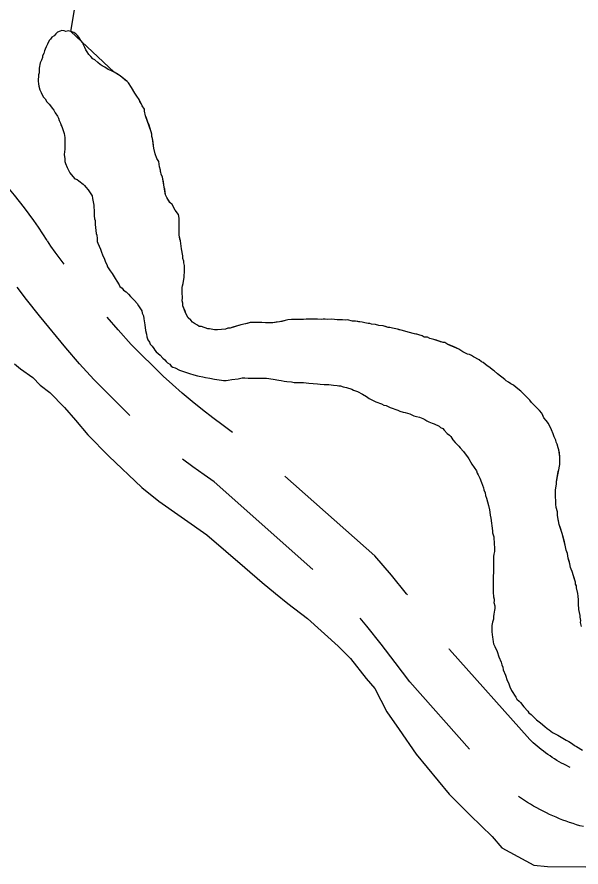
# Model space of a CAD drawing. Extents: x 3172231 to 3210228, y 940198 to 965780.
# Drawn here: x 3178445.9 to 3178776, y 958988.1 to 959485.7 of the extents above; entities that cross this region are included whole.
import ezdxf

# ---------------------------------------------------------------- set-up
doc = ezdxf.new("R2010")
doc.units = 0
for name, color, linetype in [('V-ROAD-CNTR', 7, 'Continuous'), ('V-SITE-VEGE', 7, 'Continuous'), ('V-TOPO-SHOR', 7, 'Continuous')]:
    doc.layers.add(name, color=color, linetype=linetype)

msp = doc.modelspace()

# ---------------------------------------------------------------- linework, layer by layer
at = {"layer": 'V-ROAD-CNTR'}
for points in [[(3178463.494, 959354.927), (3178461.029, 959358.75), (3178458.425, 959362.637), (3178455.755, 959366.475), (3178453.019, 959370.267), (3178450.217, 959374.011), (3178447.351, 959377.706), (3178444.418, 959381.35), (3178441.424, 959384.944), (3178438.366, 959388.483), (3178435.25, 959391.968), (3178432.073, 959395.397), (3178429.503, 959398.077), (3178427.947, 959399.976), (3178425.896, 959402.389), (3178423.806, 959404.765), (3178421.676, 959407.102), (3178419.505, 959409.405), (3178417.288, 959411.674), (3178415.034, 959413.899), (3178412.746, 959416.083), (3178410.42, 959418.226), (3178410.133, 959418.482)], [(3178473.428, 959341.057), (3178468.174, 959348.022), (3178465.647, 959351.457), (3178463.635, 959354.704)], [(3178511.953, 959252.485), (3178510.707, 959253.603), (3178490.878, 959273.403), (3178482.525, 959282.685), (3178474.471, 959291.954), (3178459.01, 959310.704), (3178451.448, 959320.379), (3178446.056, 959327.528)], [(3178572.054, 959242.536), (3178566.544, 959246.521), (3178560.433, 959251.105), (3178554.405, 959255.792), (3178548.457, 959260.589), (3178542.594, 959265.486), (3178536.818, 959270.486), (3178531.331, 959275.403), (3178512.642, 959294.065), (3178504.999, 959302.559), (3178498.572, 959309.955)], [(3178618.944, 959162.349), (3178561.24, 959213.488), (3178555.368, 959217.581), (3178548.752, 959222.365), (3178542.693, 959226.91)], [(3178674.369, 959147.487), (3178673.919, 959148.051), (3178664.997, 959158.867), (3178655.294, 959170.22), (3178602.665, 959216.862)], [(3178710.793, 959057.032), (3178675.767, 959096.401), (3178667.252, 959107.89), (3178659.024, 959118.598), (3178650.613, 959129.161), (3178646.796, 959133.787)], [(3178769.698, 959046.348), (3178768.805, 959046.773), (3178767.389, 959047.477), (3178765.99, 959048.203), (3178764.598, 959048.957), (3178763.219, 959049.736), (3178761.855, 959050.538), (3178760.511, 959051.36), (3178759.175, 959052.211), (3178757.847, 959053.087), (3178756.545, 959053.98), (3178755.262, 959054.894), (3178753.985, 959055.837), (3178752.729, 959056.798), (3178751.493, 959057.78), (3178750.271, 959058.786), (3178749.07, 959059.809), (3178747.881, 959060.86), (3178746.712, 959061.929), (3178745.938, 959062.662), (3178699.071, 959115.341), (3178698.746, 959115.779)], [(3178777.349, 959011.714), (3178775.313, 959012.278), (3178773.298, 959012.873), (3178771.285, 959013.506), (3178769.288, 959014.173), (3178767.313, 959014.871), (3178765.34, 959015.604), (3178763.372, 959016.378), (3178761.431, 959017.181), (3178759.499, 959018.017), (3178757.576, 959018.892), (3178755.681, 959019.795), (3178753.799, 959020.729), (3178751.926, 959021.703), (3178750.074, 959022.707), (3178748.241, 959023.742), (3178746.427, 959024.808), (3178744.625, 959025.91), (3178742.853, 959027.039), (3178741.105, 959028.193), (3178739.451, 959029.326)]]:
    msp.add_lwpolyline(points, dxfattribs=at)
at = {"layer": 'V-SITE-VEGE'}
for points in [[(3178542.468, 959319.498), (3178542.749, 959321.329), (3178542.515, 959324.475), (3178542.54, 959327.356), (3178543.084, 959329.709), (3178543.642, 959333.371), (3178543.938, 959337.297), (3178543.963, 959340.179), (3178543.455, 959341.756), (3178543.463, 959342.802), (3178542.953, 959344.379), (3178542.968, 959345.95), (3178542.218, 959349.886), (3178541.475, 959354.609), (3178540.719, 959358.021), (3178540.807, 959367.974), (3178540.303, 959370.076), (3178538.493, 959372.711), (3178536.689, 959375.869), (3178535.39, 959377.192), (3178533.582, 959380.088), (3178532.81, 959381.667), (3178531.069, 959391.899), (3178530.299, 959393.74), (3178530.047, 959394.791), (3178529.787, 959395.055), (3178529.795, 959396.101), (3178529.289, 959397.941), (3178528.794, 959401.088), (3178527.761, 959402.932), (3178526.737, 959405.559), (3178525.982, 959408.971), (3178525.246, 959414.478), (3178524.732, 959415.791), (3178524.745, 959417.106), (3178524.495, 959418.414), (3178521.175, 959427.876), (3178520.411, 959430.504), (3178520.423, 959431.812), (3178519.129, 959433.658), (3178518.617, 959434.973), (3178517.331, 959437.34), (3178516.039, 959439.447), (3178514.742, 959441.033), (3178512.94, 959444.453), (3178511.13, 959447.089), (3178510.351, 959447.881), (3178506.194, 959451.324), (3178502.804, 959453.45), (3178477.346, 959477.251), (3178479.531, 959489.855)], [(3178763.04, 959232.386), (3178762.526, 959233.441), (3178762.022, 959235.538), (3178761.51, 959236.853), (3178761.256, 959237.904), (3178760.228, 959240.007), (3178759.718, 959241.584), (3178758.692, 959243.951), (3178756.89, 959247.636), (3178755.597, 959249.479), (3178754.301, 959251.062), (3178753.015, 959253.696), (3178751.718, 959255.279), (3178747.047, 959260.034), (3178746.009, 959261.353), (3178740.819, 959266.639), (3178737.96, 959268.761), (3178736.397, 959270.086), (3178734.833, 959270.885), (3178733.532, 959271.944), (3178732.23, 959272.744), (3178731.451, 959273.535), (3178727.026, 959276.717), (3178725.209, 959278.567), (3178724.167, 959279.101), (3178722.606, 959280.424), (3178721.043, 959281.485), (3178718.703, 959283.341), (3178717.66, 959283.873), (3178716.36, 959284.934), (3178712.97, 959286.798), (3178711.93, 959287.592), (3178710.625, 959288.129), (3178709.581, 959288.397), (3178706.709, 959289.735), (3178704.367, 959291.328), (3178698.104, 959294.007), (3178696.279, 959295.068), (3178695.232, 959295.08), (3178689.748, 959296.96), (3178687.395, 959297.505), (3178686.092, 959298.303), (3178684.259, 959298.32), (3178682.957, 959299.116), (3178681.128, 959299.657), (3178678.513, 959300.204), (3178674.855, 959301.285), (3178671.457, 959302.1), (3178668.584, 959302.913), (3178665.706, 959303.462), (3178664.14, 959304.001), (3178663.091, 959304.009), (3178660.218, 959304.82), (3178657.6, 959305.107), (3178655.772, 959305.647), (3178653.418, 959305.93), (3178652.372, 959306.2), (3178651.323, 959306.211), (3178649.494, 959306.751), (3178647.926, 959307.028), (3178644.002, 959307.587), (3178642.167, 959307.601), (3178639.293, 959308.414), (3178637.981, 959308.164), (3178636.412, 959308.441), (3178633.268, 959308.47), (3178630.129, 959308.758), (3178627.505, 959308.521), (3178626.198, 959308.793), (3178625.152, 959308.803), (3178623.839, 959308.554), (3178621.746, 959308.832), (3178615.199, 959308.892), (3178613.624, 959308.644), (3178606.552, 959308.705), (3178604.455, 959308.466), (3178602.878, 959307.956), (3178599.466, 959307.2), (3178595.532, 959306.71), (3178582.435, 959306.829), (3178579.545, 959306.067), (3178576.922, 959305.568), (3178570.618, 959303.53), (3178569.307, 959303.54), (3178567.992, 959303.028), (3178563.274, 959302.547), (3178561.441, 959302.565), (3178560.394, 959302.834), (3178558.563, 959303.112), (3178557.517, 959303.122), (3178553.861, 959304.466), (3178552.55, 959304.476), (3178551.51, 959305.273), (3178549.685, 959306.336), (3178548.645, 959307.13), (3178547.606, 959308.187), (3178546.048, 959309.51), (3178544.762, 959312.144), (3178542.968, 959316.612), (3178542.98, 959318.183), (3178542.468, 959319.498)], [(3178444.336, 959282.616), (3178447.926, 959279.689), (3178455.115, 959274.561), (3178459.413, 959270.182), (3178465.162, 959265.791), (3178473.764, 959257.032), (3178480.209, 959249.741), (3178487.362, 959240.996), (3178499.548, 959228.589), (3178518.914, 959210.332)], [(3178776.257, 959128.797), (3178775.756, 959131.158), (3178775.768, 959132.469), (3178775.52, 959134.304), (3178775.53, 959135.35), (3178774.775, 959138.762), (3178774.785, 959139.811), (3178774.533, 959141.123), (3178774.566, 959144.527), (3178774.322, 959146.626), (3178774.074, 959148.199), (3178773.319, 959151.613), (3178773.329, 959152.66), (3178772.815, 959153.713), (3178772.823, 959154.759), (3178770.783, 959161.067), (3178769.757, 959163.432), (3178769.513, 959165.529), (3178768.498, 959168.946), (3178767.996, 959171.569), (3178767.23, 959173.67), (3178766.984, 959175.507), (3178764.959, 959183.384), (3178763.173, 959188.639), (3178762.171, 959193.886), (3178762.19, 959195.981), (3178761.426, 959198.611), (3178761.182, 959200.446), (3178761.199, 959202.279), (3178760.961, 959204.902), (3178760.996, 959208.828), (3178761.551, 959212.23), (3178761.561, 959213.539), (3178763.486, 959223.738), (3178763.527, 959228.192), (3178763.04, 959232.386)], [(3178518.914, 959210.332), (3178528.97, 959202.285), (3178557.003, 959182.501), (3178579.254, 959163.494), (3178589.304, 959154.724), (3178597.201, 959148.142), (3178604.381, 959142.291), (3178615.877, 959133.507), (3178633.815, 959117.432), (3178640.983, 959110.133), (3178650.283, 959098.478), (3178655.294, 959092.645), (3178662.403, 959078.838), (3178669.544, 959068.647), (3178679.541, 959054.09), (3178698.862, 959030.767), (3178711.047, 959018.36), (3178723.956, 959005.947), (3178729.684, 958999.385), (3178748.399, 958989.088), (3178756.349, 958988.296), (3178778.77, 958988.095)]]:
    msp.add_lwpolyline(points, dxfattribs=at)
at = {"layer": 'V-TOPO-SHOR'}
for points in [[(3178497.33, 959456.38), (3178495.765, 959457.181), (3178494.463, 959457.978), (3178493.162, 959459.039), (3178491.344, 959460.626), (3178490.299, 959461.158), (3178489.003, 959462.481), (3178487.967, 959463.8), (3178486.932, 959465.381), (3178486.156, 959466.436), (3178485.644, 959467.751), (3178484.872, 959469.328), (3178484.36, 959470.643), (3178483.324, 959471.961), (3178482.032, 959473.807), (3178481.253, 959474.861), (3178480.215, 959475.918), (3178479.175, 959476.715), (3178477.346, 959477.253), (3178476.039, 959477.528), (3178474.464, 959477.28), (3178473.42, 959477.553), (3178472.111, 959477.825), (3178471.06, 959477.311), (3178469.483, 959476.801), (3178468.689, 959475.761), (3178467.63, 959474.722), (3178466.315, 959473.948), (3178465.516, 959472.645), (3178464.724, 959471.865), (3178463.659, 959469.78), (3178462.858, 959468.216), (3178462.322, 959466.911), (3178462.051, 959465.865), (3178461.513, 959464.3), (3178460.716, 959462.995), (3178460.706, 959461.949), (3178460.167, 959460.38), (3178459.368, 959458.817), (3178458.815, 959455.678), (3178458.805, 959454.369), (3178458.793, 959453.058), (3178458.518, 959451.752), (3178458.51, 959450.703), (3178458.236, 959449.397), (3178458.228, 959448.348), (3178458.224, 959448.088), (3178458.471, 959446.513), (3178458.721, 959445.2), (3178459.227, 959443.101), (3178459.999, 959441.522), (3178461.285, 959438.89), (3178462.324, 959437.834), (3178463.356, 959435.99), (3178464.652, 959434.669), (3178465.428, 959433.615), (3178466.465, 959432.296), (3178467.503, 959431.239), (3178468.275, 959429.66), (3178469.565, 959427.553), (3178470.081, 959426.5), (3178470.593, 959425.185), (3178471.366, 959423.606), (3178471.617, 959422.558), (3178472.132, 959421.505), (3178472.641, 959419.93), (3178473.405, 959417.565), (3178473.909, 959415.201), (3178473.893, 959413.368), (3178473.876, 959411.535), (3178473.858, 959409.438), (3178473.848, 959408.392), (3178473.559, 959405.252), (3178473.797, 959402.628), (3178473.782, 959401.058), (3178474.296, 959400.005), (3178475.322, 959397.637), (3178476.094, 959396.061), (3178476.866, 959394.482), (3178477.643, 959393.427), (3178479.717, 959391.049), (3178479.979, 959391.047), (3178481.022, 959390.515), (3178482.062, 959389.72), (3178484.665, 959387.862), (3178485.446, 959387.07), (3178486.222, 959386.015), (3178487.516, 959384.432), (3178489.845, 959381.006), (3178490.09, 959379.431), (3178490.344, 959378.38), (3178490.842, 959375.495), (3178491.065, 959371.302), (3178491.049, 959369.205), (3178491.297, 959367.632), (3178491.549, 959366.582), (3178491.526, 959364.224), (3178492.265, 959358.979), (3178492.517, 959357.929), (3178492.763, 959356.094), (3178492.747, 959354.261)], [(3178580.598, 959306.321), (3178579.545, 959306.067), (3178576.922, 959305.568), (3178572.195, 959304.038), (3178570.618, 959303.53), (3178569.307, 959303.54), (3178567.992, 959303.028), (3178563.274, 959302.547), (3178561.441, 959302.563), (3178560.394, 959302.834), (3178558.563, 959303.112), (3178557.517, 959303.122), (3178555.95, 959303.661), (3178553.861, 959304.466), (3178552.55, 959304.476), (3178551.51, 959305.273), (3178549.685, 959306.336), (3178548.645, 959307.13), (3178547.606, 959308.187), (3178546.048, 959309.512), (3178544.762, 959312.144), (3178544.25, 959313.457), (3178543.48, 959315.298), (3178542.968, 959316.612), (3178542.98, 959318.183), (3178542.468, 959319.498), (3178542.749, 959321.329), (3178542.513, 959324.475), (3178542.54, 959327.356), (3178542.81, 959328.403), (3178543.084, 959329.709), (3178543.642, 959333.371), (3178543.938, 959337.297), (3178543.951, 959338.608), (3178543.963, 959340.179), (3178543.455, 959341.756), (3178543.463, 959342.802), (3178542.953, 959344.379), (3178542.968, 959345.95), (3178542.218, 959349.886), (3178541.97, 959351.461), (3178541.723, 959353.034), (3178541.475, 959354.609), (3178541.223, 959355.66), (3178541.225, 959355.922), (3178540.719, 959358.021), (3178540.735, 959359.856), (3178540.76, 959362.735), (3178540.774, 959364.308), (3178540.807, 959367.974), (3178540.303, 959370.076), (3178538.493, 959372.711), (3178536.689, 959375.869), (3178535.39, 959377.192), (3178534.616, 959378.507), (3178533.582, 959380.088), (3178532.81, 959381.667), (3178532.314, 959384.817), (3178532.062, 959385.866), (3178531.814, 959387.441), (3178531.569, 959389.276), (3178531.069, 959391.899), (3178530.299, 959393.74), (3178530.047, 959394.791), (3178529.787, 959395.055), (3178529.795, 959396.101), (3178529.289, 959397.941), (3178528.794, 959401.088), (3178527.761, 959402.932), (3178526.737, 959405.559), (3178525.982, 959408.971), (3178525.734, 959410.546), (3178525.488, 959412.381), (3178525.246, 959414.48), (3178524.732, 959415.793), (3178524.745, 959417.104), (3178524.495, 959418.417), (3178522.963, 959422.883), (3178522.451, 959424.198), (3178521.687, 959426.561), (3178521.175, 959427.876), (3178520.411, 959430.504), (3178520.423, 959431.812), (3178519.129, 959433.658), (3178518.617, 959434.973), (3178517.845, 959436.289), (3178517.331, 959437.34), (3178516.039, 959439.447), (3178514.742, 959441.033), (3178513.454, 959443.4), (3178512.94, 959444.453), (3178511.13, 959447.089), (3178510.351, 959447.881), (3178509.051, 959448.942), (3178507.232, 959450.529), (3178506.192, 959451.324), (3178504.107, 959452.653), (3178502.804, 959453.45), (3178501.24, 959454.25), (3178499.153, 959455.055), (3178497.33, 959456.38)], [(3178492.747, 959354.261), (3178493.263, 959353.206), (3178494.035, 959351.629), (3178494.803, 959349.788), (3178495.311, 959347.951), (3178495.821, 959346.374), (3178497.109, 959344.004), (3178497.617, 959342.165), (3178498.391, 959340.849), (3178498.903, 959339.536), (3178500.453, 959337.164), (3178501.488, 959335.583), (3178503.294, 959332.685), (3178504.328, 959331.104), (3178505.618, 959328.997), (3178506.132, 959327.944), (3178507.435, 959326.885), (3178508.209, 959325.831), (3178509.772, 959324.768), (3178511.07, 959323.447), (3178512.369, 959322.126), (3178513.667, 959320.805), (3178514.703, 959319.748), (3178516.26, 959317.899), (3178517.034, 959316.584), (3178518.84, 959313.686), (3178519.09, 959312.373), (3178519.862, 959310.794), (3178520.11, 959308.957), (3178520.602, 959305.549), (3178521.095, 959302.139), (3178521.601, 959300.038), (3178521.849, 959298.465), (3178522.357, 959296.626), (3178523.393, 959295.307), (3178523.907, 959294.254), (3178524.941, 959292.936), (3178525.978, 959291.617), (3178526.494, 959290.564), (3178527.272, 959289.771), (3178528.572, 959288.713), (3178529.611, 959287.656), (3178531.167, 959286.069), (3178532.468, 959285.01), (3178533.244, 959283.955), (3178534.022, 959283.162), (3178535.327, 959282.366), (3178536.103, 959281.309), (3178537.145, 959280.777), (3178538.45, 959280.24), (3178541.059, 959278.909), (3178544.453, 959277.829), (3178545.757, 959277.295), (3178546.804, 959277.023), (3178549.417, 959276.214), (3178551.508, 959275.671), (3178552.552, 959275.399), (3178554.645, 959275.12), (3178556.212, 959274.581), (3178558.83, 959274.295), (3178561.445, 959273.748), (3178565.631, 959273.187), (3178566.675, 959272.914), (3178568.246, 959272.902), (3178569.559, 959273.152), (3178571.656, 959273.396), (3178575.328, 959273.885), (3178577.692, 959274.389), (3178579.262, 959274.375), (3178581.095, 959274.358), (3178585.55, 959274.317), (3178587.383, 959274.301), (3178588.691, 959274.291), (3178590.264, 959274.276), (3178591.835, 959274.262), (3178595.759, 959273.703), (3178599.161, 959273.148), (3178600.467, 959272.873), (3178602.298, 959272.597), (3178603.867, 959272.32), (3178606.484, 959272.036), (3178608.053, 959271.759), (3178610.41, 959271.737), (3178613.554, 959271.708), (3178616.696, 959271.419), (3178621.668, 959270.852), (3178623.239, 959270.838), (3178625.594, 959270.555), (3178626.643, 959270.545), (3178628.476, 959270.528), (3178631.091, 959270.242), (3178633.186, 959269.961), (3178634.231, 959269.691), (3178635.279, 959269.681), (3178636.846, 959269.144), (3178638.677, 959268.865), (3178641.81, 959267.788), (3178642.855, 959267.256), (3178645.204, 959266.449), (3178648.071, 959264.851), (3178650.416, 959263.52)], [(3178753.787, 959252.117), (3178753.015, 959253.696), (3178751.718, 959255.279), (3178750.422, 959256.6), (3178749.124, 959257.921), (3178747.047, 959260.034), (3178746.011, 959261.353), (3178743.416, 959263.997), (3178742.117, 959265.318), (3178740.819, 959266.639), (3178739.778, 959267.436), (3178737.958, 959268.761), (3178736.397, 959270.086), (3178734.833, 959270.885), (3178733.532, 959271.944), (3178732.23, 959272.742), (3178731.451, 959273.535), (3178727.026, 959276.717), (3178725.209, 959278.567), (3178724.167, 959279.101), (3178722.606, 959280.424), (3178721.043, 959281.485), (3178718.703, 959283.341), (3178717.66, 959283.873), (3178716.36, 959284.934), (3178712.97, 959286.798), (3178711.93, 959287.592), (3178710.625, 959288.129), (3178709.581, 959288.399), (3178706.709, 959289.735), (3178704.367, 959291.328), (3178702.54, 959292.131), (3178700.715, 959292.933), (3178698.886, 959293.734), (3178698.104, 959294.005), (3178697.582, 959294.271), (3178696.279, 959295.068), (3178695.232, 959295.078), (3178693.666, 959295.614), (3178691.315, 959296.421), (3178689.748, 959296.96), (3178687.395, 959297.505), (3178686.092, 959298.303), (3178684.259, 959298.32), (3178682.957, 959299.116), (3178681.128, 959299.657), (3178679.819, 959299.932), (3178678.513, 959300.204), (3178674.855, 959301.285), (3178672.764, 959301.828), (3178671.457, 959302.1), (3178669.628, 959302.641), (3178668.584, 959302.913), (3178665.706, 959303.462), (3178664.14, 959304.001), (3178663.091, 959304.009), (3178662.047, 959304.281), (3178660.218, 959304.82), (3178657.6, 959305.107), (3178655.772, 959305.647), (3178653.416, 959305.93), (3178652.372, 959306.2), (3178651.323, 959306.211), (3178649.494, 959306.751), (3178647.926, 959307.028), (3178645.833, 959307.308), (3178644.002, 959307.587), (3178642.167, 959307.603), (3178639.293, 959308.414), (3178637.981, 959308.164), (3178636.412, 959308.441), (3178635.101, 959308.451), (3178633.268, 959308.468), (3178630.129, 959308.758), (3178627.505, 959308.521), (3178626.198, 959308.793), (3178625.152, 959308.803), (3178623.839, 959308.554), (3178621.746, 959308.832), (3178620.698, 959308.842), (3178617.556, 959308.871), (3178616.245, 959308.883), (3178615.199, 959308.892), (3178613.624, 959308.644), (3178612.053, 959308.658), (3178609.958, 959308.676), (3178606.552, 959308.707), (3178604.455, 959308.466), (3178602.878, 959307.956), (3178600.777, 959307.45), (3178599.466, 959307.2), (3178597.629, 959306.954), (3178595.532, 959306.71), (3178593.699, 959306.727), (3178592.388, 959306.739), (3178591.342, 959306.747), (3178589.244, 959306.768), (3178584.792, 959306.807), (3178583.743, 959306.817), (3178582.435, 959306.827), (3178580.598, 959306.321)], [(3178650.416, 959263.52), (3178651.979, 959262.459), (3178653.543, 959261.658), (3178655.888, 959260.327), (3178659.286, 959259.25), (3178660.588, 959258.451), (3178661.895, 959258.179), (3178663.2, 959257.642), (3178664.242, 959257.11), (3178668.682, 959255.498), (3178669.987, 959254.962), (3178671.816, 959254.423), (3178673.122, 959254.148), (3178675.735, 959253.34), (3178678.082, 959252.27), (3178679.649, 959251.732), (3178681.48, 959251.453), (3178683.309, 959250.653), (3178684.614, 959250.116), (3178685.654, 959249.321), (3178686.959, 959248.785), (3178688.785, 959247.984), (3178690.09, 959247.447), (3178692.959, 959246.112), (3178693.737, 959245.32), (3178695.042, 959244.785), (3178695.82, 959243.728), (3178697.637, 959241.879), (3178698.937, 959240.818), (3178699.716, 959240.028), (3178701.01, 959238.18), (3178702.304, 959236.597), (3178703.082, 959235.805), (3178704.381, 959234.484), (3178705.157, 959233.429), (3178707.234, 959231.315), (3178708.786, 959229.206), (3178709.564, 959228.149), (3178710.341, 959227.096), (3178712.145, 959223.936), (3178714.729, 959219.984), (3178715.241, 959218.669), (3178715.755, 959217.616), (3178716.788, 959215.773), (3178717.812, 959213.145), (3178718.832, 959209.994), (3178719.083, 959208.943), (3178719.854, 959207.102), (3178720.101, 959205.529), (3178720.611, 959203.952), (3178721.883, 959199.749), (3178722.383, 959197.126), (3178722.635, 959195.813), (3178722.878, 959193.976), (3178723.126, 959192.403), (3178724.107, 959184.797), (3178724.097, 959183.751), (3178724.863, 959181.385), (3178724.851, 959180.076), (3178725.098, 959178.501), (3178725.084, 959176.931), (3178725.332, 959175.356), (3178725.318, 959173.785), (3178725.307, 959172.736), (3178725.033, 959171.168), (3178724.758, 959169.861), (3178724.738, 959167.504), (3178724.72, 959165.407), (3178724.707, 959164.098), (3178724.695, 959162.787), (3178724.677, 959160.692), (3178724.654, 959158.073), (3178724.611, 959153.358), (3178724.601, 959152.312), (3178724.593, 959151.263), (3178724.57, 959148.906), (3178724.81, 959146.284), (3178725.06, 959144.972), (3178725.049, 959143.923), (3178725.041, 959142.877), (3178725.549, 959141.037), (3178725.535, 959139.467), (3178725.262, 959138.42), (3178724.98, 959136.067), (3178724.705, 959134.758), (3178724.693, 959133.187), (3178724.152, 959131.359), (3178723.874, 959129.528), (3178723.861, 959128.219), (3178723.841, 959125.86), (3178724.074, 959122.714), (3178724.324, 959121.403), (3178724.572, 959119.828), (3178724.824, 959118.78), (3178725.596, 959117.201), (3178726.88, 959114.307), (3178727.9, 959111.153), (3178729.18, 959107.999), (3178729.69, 959106.422), (3178730.202, 959105.109), (3178730.452, 959103.534)], [(3178776.257, 959128.797), (3178775.756, 959131.158), (3178775.768, 959132.469), (3178775.52, 959134.304), (3178775.53, 959135.35), (3178774.775, 959138.762), (3178774.785, 959139.811), (3178774.533, 959141.123), (3178774.554, 959143.219), (3178774.566, 959144.527), (3178774.322, 959146.626), (3178774.074, 959148.199), (3178773.319, 959151.611), (3178773.329, 959152.66), (3178772.815, 959153.713), (3178772.823, 959154.759), (3178772.057, 959157.124), (3178770.783, 959161.065), (3178770.271, 959162.38), (3178769.757, 959163.432), (3178769.513, 959165.529), (3178769.262, 959166.58), (3178768.498, 959168.946), (3178767.996, 959171.569), (3178767.23, 959173.67), (3178766.984, 959175.507), (3178766.73, 959176.558), (3178766.224, 959178.395), (3178764.959, 959183.384), (3178763.939, 959186.536), (3178763.173, 959188.639), (3178762.921, 959189.69), (3178762.673, 959191.525), (3178762.171, 959193.886), (3178762.19, 959195.981), (3178761.428, 959198.609), (3178761.182, 959200.446), (3178761.199, 959202.279), (3178760.961, 959204.9), (3178760.986, 959207.782), (3178760.996, 959208.828), (3178761.268, 959210.137), (3178761.551, 959212.23), (3178761.561, 959213.539), (3178762.663, 959219.554), (3178762.935, 959220.598), (3178763.486, 959223.738), (3178763.496, 959224.786), (3178763.509, 959226.095), (3178763.517, 959227.144), (3178763.527, 959228.19), (3178763.285, 959230.551), (3178763.04, 959232.386), (3178762.526, 959233.439), (3178762.022, 959235.538), (3178761.51, 959236.853), (3178761.256, 959237.904), (3178760.228, 959240.007), (3178759.718, 959241.584), (3178758.692, 959243.951), (3178756.89, 959247.636), (3178755.597, 959249.479), (3178754.301, 959251.062), (3178753.787, 959252.117)], [(3178730.452, 959103.534), (3178731.734, 959100.381), (3178732.752, 959097.227), (3178733.526, 959095.912), (3178734.292, 959093.546), (3178735.32, 959091.441), (3178737.905, 959087.488), (3178738.419, 959086.436), (3178739.715, 959085.115), (3178740.495, 959084.322), (3178742.57, 959081.946), (3178744.905, 959079.305), (3178745.419, 959078.254), (3178746.721, 959077.455), (3178748.02, 959076.134), (3178748.798, 959075.342), (3178749.836, 959074.285), (3178752.177, 959072.429), (3178754.776, 959070.312), (3178756.076, 959069.251), (3178757.379, 959068.454), (3178759.2, 959066.865), (3178762.329, 959065.266), (3178764.416, 959064.199), (3178766.237, 959062.873), (3178767.279, 959062.341), (3178768.844, 959061.54), (3178770.929, 959060.211), (3178772.227, 959059.152), (3178773.271, 959058.62), (3178776.919, 959056.492)]]:
    msp.add_lwpolyline(points, dxfattribs=at)

doc.saveas('drawing.dxf')
